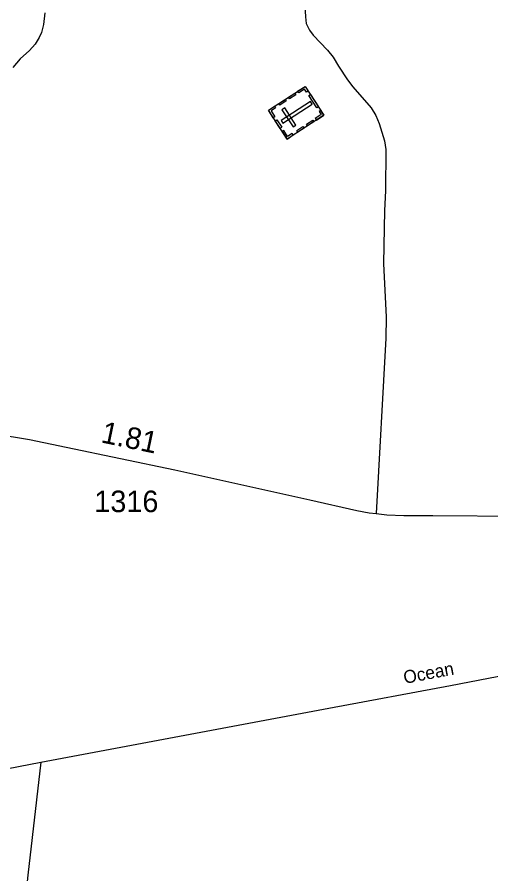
# Model space of a CAD drawing. Extents: x 2104537 to 2336408, y 34176 to 229611.
# Drawn here: x 2167223 to 2169969, y 74319 to 79287 of the extents above; entities that cross this region are included whole.
import ezdxf

# ---------------------------------------------------------------- set-up
doc = ezdxf.new("R2010")
doc.units = 0
for name, color, linetype in [('Exist Cultural Cemetery CELL', 7, 'Continuous'), ('Exist Road Non-System Type 51', 7, 'Continuous'), ('Exist Road Primary US Divided Attributed', 7, 'Continuous'), ('Exist Road Primary US Label', 7, 'Continuous'), ('Exist Road Secondary Mileage Hundredths English Label', 7, 'Continuous'), ('Exist Road Secondary Type 51 Attributed', 7, 'Continuous'), ('Exist Road Secondary Type 51 Number Label', 7, 'Continuous')]:
    doc.layers.add(name, color=color, linetype=linetype)

msp = doc.modelspace()

# ---------------------------------------------------------------- linework, layer by layer
at = {"layer": 'Exist Cultural Cemetery CELL'}
for points in [[(2168787.8, 78579.7), (2168679.4, 78746.7), (2168892.9, 78885.3), (2169001.3, 78718.3)], [(2168838.5, 78836.4), (2168802.2, 78812.8), (2168796, 78822.4), (2168832.3, 78846)], [(2168911, 78857.5), (2168901.3, 78851.3), (2168889.3, 78869.7), (2168855.5, 78847.7), (2168849.4, 78857.1), (2168892.9, 78885.3)], [(2168783.2, 78800.6), (2168746.9, 78777), (2168740.7, 78786.5), (2168777, 78810.1)], [(2168753, 78687.1), (2168763.1, 78671.4), (2168933.2, 78781.8), (2168923.1, 78797.5)], [(2168960.4, 78760.3), (2168914.2, 78831.5), (2168923.8, 78837.7), (2168970, 78766.5)], [(2168715.7, 78770.3), (2168721.9, 78760.8), (2168694.9, 78743.3), (2168717, 78709.3), (2168707.6, 78703.2), (2168679.4, 78746.7)], [(2168822.6, 78651), (2168838.3, 78661.1), (2168774.2, 78759.9), (2168758.5, 78749.7)], [(2168983.3, 78746.1), (2168973.6, 78739.8), (2168985.6, 78721.3), (2168951.7, 78699.3), (2168957.8, 78690), (2169001.3, 78718.3)], [(2168747.4, 78641.8), (2168719.2, 78685.3), (2168728.8, 78691.5), (2168757, 78648)], [(2168886.3, 78643.6), (2168850, 78620), (2168843.8, 78629.6), (2168880.1, 78653.2)], [(2168942.7, 78680.2), (2168906.4, 78656.6), (2168900.2, 78666.2), (2168936.5, 78689.8)], [(2168824.1, 78603.3), (2168817.9, 78612.8), (2168790.9, 78595.3), (2168768.8, 78629.3), (2168759.5, 78623.2), (2168787.8, 78579.7)]]:
    msp.add_lwpolyline(points, close=True, dxfattribs=at)
at = {"layer": 'Exist Road Non-System Type 51'}
for points in [[(2168904.5, 79720.1), (2168892.9, 79322.3), (2168894.2, 79288.5), (2168899.4, 79250.3), (2168918.6, 79211.9), (2168940, 79181.3), (2169022.4, 79095.7), (2169055.7, 79055.1), (2169086.5, 79002.6), (2169139.1, 78923.5), (2169170.2, 78882.9), (2169276.1, 78761.1), (2169303.1, 78716.3), (2169322.2, 78670), (2169352.1, 78569.3), (2169361.3, 78519.3), (2169358.6, 78279.5), (2169352.5, 78165.4), (2169346.5, 77857.5), (2169362.5, 77547.1), (2169360.2, 77425.4), (2169304.4, 76408.4)], [(2167384.4, 79311.4), (2167375.2, 79243.7), (2167364.2, 79198), (2167351.8, 79168), (2167327.1, 79130.5), (2167294.2, 79093.4), (2167241.4, 79044.2), (2167198.5, 78995.2)]]:
    msp.add_lwpolyline(points, dxfattribs=at)
at = {"layer": 'Exist Road Primary US Divided Attributed'}
for points in [[(2167361.4, 74966.5), (2169031, 75279.4), (2169735.3, 75411.3), (2170828.1, 75621.1), (2171579.6, 75753.3), (2172081.4, 75849.8), (2173222.2, 76060.8), (2174038.8, 76211.3), (2174445, 76285.2), (2174781, 76349.8), (2174963.6, 76394.7), (2175157.7, 76457), (2175274.8, 76499.6), (2175389.4, 76547.5), (2175558.3, 76627.8)], [(2164106.4, 74343.2), (2165518.6, 74615.2), (2166262, 74754.7), (2167361.4, 74966.5)]]:
    msp.add_lwpolyline(points, dxfattribs=at)
at = {"layer": 'Exist Road Secondary Type 51 Attributed'}
for points in [[(2166883.7, 76906.1), (2167294.1, 76838), (2167508.1, 76792.7), (2168137.6, 76661.7), (2168920.1, 76487.7), (2169192.9, 76426.3), (2169264.5, 76413.1), (2169304.4, 76408.4), (2169366.3, 76401), (2169464.3, 76397.1), (2169633.5, 76396.9), (2170148.8, 76392.3), (2170544, 76383), (2171057, 76378.4), (2171290.4, 76383), (2171405.9, 76394.6), (2171539.9, 76427), (2171646.2, 76459.3), (2171745.6, 76500.9), (2171845, 76551.8), (2171949, 76625.8), (2172328, 76924), (2172594.5, 77129.1)], [(2167361.4, 74966.5), (2167285.1, 74311.5), (2167256.7, 74036.5), (2167251.2, 73719.5), (2167270.3, 73539.2), (2167278.5, 73435.3), (2167294.9, 73304.1), (2167338.6, 73162), (2167385.1, 72954.3), (2167450.7, 72667.4), (2167505.3, 72457), (2167566.8, 72252), (2167598.9, 72067.3), (2167629.3, 71906.7), (2167632.1, 71863.9), (2167645.2, 71745.8), (2167648.5, 71654.1), (2167660.3, 71411.3)]]:
    msp.add_lwpolyline(points, dxfattribs=at)

# ---------------------------------------------------------------- texts
at = {"layer": 'Exist Road Primary US Label'}
msp.add_text('Ocean', height=75, rotation=10.739, dxfattribs=at).set_placement((2169470, 75420.2))
at = {"layer": 'Exist Road Secondary Mileage Hundredths English Label'}
msp.add_text('1.81', height=125, rotation=348.2448, dxfattribs=at).set_placement((2167704, 76821.6))
at = {"layer": 'Exist Road Secondary Type 51 Number Label'}
msp.add_text('1316', height=125, dxfattribs=at).set_placement((2167670.4, 76416.3))

doc.saveas('drawing.dxf')
